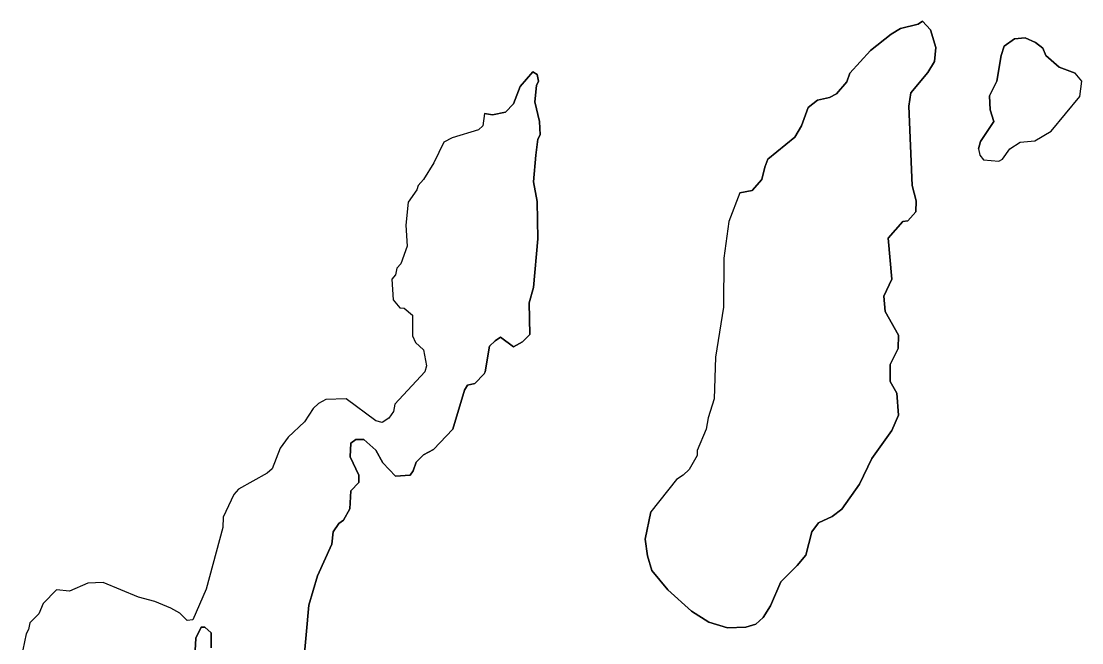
# Model space of a CAD drawing. Extents: x 642515 to 647219, y 6080136 to 6084356.
# Drawn here: x 645184.77 to 645202.14, y 6080915.78 to 6080925.95 of the extents above; entities that cross this region are included whole.
import ezdxf

# ---------------------------------------------------------------- set-up
doc = ezdxf.new("R2010")
doc.units = 0
doc.layers.add('Level 63', color=7, linetype='Continuous')

msp = doc.modelspace()

# ---------------------------------------------------------------- linework, layer by layer
at = {"layer": 'Level 63'}
msp.add_line((645185.13, 6080916.42), (645185.35, 6080916.64), dxfattribs=at)
for points in [[(645199.53, 6080925.95), (645199.46, 6080925.9), (645199.17, 6080925.83), (645199.02, 6080925.74), (645198.68, 6080925.47), (645198.34, 6080925.1), (645198.29, 6080924.96), (645198.12, 6080924.76), (645198.01, 6080924.7), (645197.81, 6080924.66), (645197.66, 6080924.54), (645197.55, 6080924.24), (645197.44, 6080924.05), (645197, 6080923.69), (645196.95, 6080923.56), (645196.9, 6080923.36), (645196.74, 6080923.18), (645196.54, 6080923.14), (645196.36, 6080922.67), (645196.28, 6080922.07), (645196.27, 6080921.27), (645196.14, 6080920.45), (645196.12, 6080919.77), (645196.02, 6080919.46), (645195.99, 6080919.27), (645195.84, 6080918.92), (645195.84, 6080918.84), (645195.71, 6080918.61), (645195.61, 6080918.52), (645195.5, 6080918.45), (645195.08, 6080917.92), (645194.99, 6080917.47), (645195.03, 6080917.2), (645195.1, 6080916.96), (645195.36, 6080916.64), (645195.75, 6080916.29), (645196.03, 6080916.11), (645196.34, 6080916.02), (645196.64, 6080916.03), (645196.8, 6080916.08), (645196.92, 6080916.19), (645197.04, 6080916.38), (645197.21, 6080916.77), (645197.48, 6080917.04), (645197.62, 6080917.21), (645197.72, 6080917.59), (645197.83, 6080917.74), (645198.05, 6080917.84), (645198.21, 6080917.96), (645198.5, 6080918.37), (645198.7, 6080918.79), (645199.03, 6080919.25), (645199.14, 6080919.5), (645199.11, 6080919.86), (645199, 6080920.05), (645199, 6080920.33), (645199.13, 6080920.59), (645199.14, 6080920.81), (645198.92, 6080921.2), (645198.9, 6080921.45), (645199.03, 6080921.73), (645198.97, 6080922.4), (645199.21, 6080922.67), (645199.29, 6080922.68), (645199.42, 6080922.83), (645199.43, 6080923.01), (645199.36, 6080923.26), (645199.31, 6080924.56), (645199.34, 6080924.78), (645199.62, 6080925.11), (645199.73, 6080925.29), (645199.75, 6080925.52), (645199.66, 6080925.81), (645199.53, 6080925.95)], [(645196.54, 6080923.14), (645196.74, 6080923.18), (645196.9, 6080923.36), (645196.95, 6080923.56), (645197, 6080923.69), (645197.44, 6080924.05), (645197.55, 6080924.24), (645197.66, 6080924.54), (645197.81, 6080924.66), (645198.01, 6080924.7), (645198.12, 6080924.76), (645198.29, 6080924.96), (645198.34, 6080925.1), (645198.68, 6080925.47), (645199.02, 6080925.74), (645199.17, 6080925.83), (645199.46, 6080925.9), (645199.53, 6080925.95)], [(645199.53, 6080925.95), (645199.66, 6080925.81), (645199.75, 6080925.52), (645199.73, 6080925.29), (645199.62, 6080925.11), (645199.34, 6080924.78), (645199.31, 6080924.56), (645199.36, 6080923.26), (645199.43, 6080923.01), (645199.42, 6080922.83)], [(645200.45, 6080923.86), (645200.48, 6080923.98), (645200.7, 6080924.31), (645200.64, 6080924.5), (645200.63, 6080924.73), (645200.75, 6080924.97), (645200.82, 6080925.39), (645200.87, 6080925.54), (645201.04, 6080925.66), (645201.21, 6080925.68), (645201.38, 6080925.6), (645201.5, 6080925.51), (645201.55, 6080925.39), (645201.77, 6080925.2), (645202.03, 6080925.1)], [(645202.03, 6080925.1), (645201.77, 6080925.2), (645201.55, 6080925.39), (645201.5, 6080925.51), (645201.38, 6080925.6), (645201.21, 6080925.68), (645201.04, 6080925.66), (645200.87, 6080925.54), (645200.82, 6080925.39), (645200.75, 6080924.97), (645200.63, 6080924.73), (645200.64, 6080924.5), (645200.7, 6080924.31), (645200.48, 6080923.98), (645200.45, 6080923.86), (645200.47, 6080923.76), (645200.53, 6080923.68), (645200.78, 6080923.66), (645200.84, 6080923.69), (645200.96, 6080923.86), (645201.13, 6080923.97), (645201.37, 6080923.99), (645201.64, 6080924.15), (645202.11, 6080924.72), (645202.14, 6080924.97), (645202.03, 6080925.1)], [(645193.15, 6080925.12), (645192.94, 6080924.88), (645192.83, 6080924.6), (645192.7, 6080924.46), (645192.49, 6080924.42), (645192.36, 6080924.44), (645192.33, 6080924.24), (645192.26, 6080924.17), (645191.83, 6080924.04), (645191.69, 6080923.97), (645191.53, 6080923.63), (645191.36, 6080923.36), (645191.27, 6080923.26), (645191.25, 6080923.19), (645191.11, 6080922.99), (645191.07, 6080922.61), (645191.09, 6080922.27), (645190.99, 6080921.98), (645190.92, 6080921.91), (645190.9, 6080921.8), (645190.84, 6080921.73), (645190.86, 6080921.39), (645190.97, 6080921.26), (645191.04, 6080921.25), (645191.18, 6080921.14), (645191.18, 6080920.8), (645191.23, 6080920.69), (645191.36, 6080920.57), (645191.41, 6080920.31), (645191.38, 6080920.21), (645190.89, 6080919.68), (645190.87, 6080919.56), (645190.79, 6080919.45), (645190.68, 6080919.38), (645190.58, 6080919.41), (645190.09, 6080919.77), (645189.76, 6080919.76), (645189.64, 6080919.69), (645189.55, 6080919.61), (645189.41, 6080919.39), (645189.14, 6080919.14), (645189.01, 6080918.96), (645188.88, 6080918.62), (645188.8, 6080918.55), (645188.33, 6080918.29), (645188.25, 6080918.2), (645188.08, 6080917.83), (645188.07, 6080917.66), (645187.8, 6080916.65), (645187.58, 6080916.15), (645187.49, 6080916.14), (645187.37, 6080916.26), (645187.22, 6080916.34), (645186.96, 6080916.45), (645186.69, 6080916.52), (645186.11, 6080916.76), (645185.86, 6080916.75), (645185.56, 6080916.62), (645185.35, 6080916.64), (645185.13, 6080916.42), (645185.06, 6080916.25), (645184.91, 6080916.1), (645184.89, 6080915.99), (645184.85, 6080915.92), (645184.77, 6080915.53)], [(645190.17, 6080919.04), (645190.25, 6080919.1), (645190.38, 6080919.1), (645190.58, 6080918.93), (645190.69, 6080918.72), (645190.9, 6080918.5), (645191.14, 6080918.52), (645191.19, 6080918.59), (645191.24, 6080918.73), (645191.36, 6080918.85), (645191.52, 6080918.94), (645191.84, 6080919.27), (645192.03, 6080919.91), (645192.08, 6080919.99), (645192.2, 6080920.02), (645192.35, 6080920.18), (645192.37, 6080920.21), (645192.44, 6080920.63), (645192.53, 6080920.72), (645192.62, 6080920.78), (645192.83, 6080920.62), (645192.98, 6080920.7), (645193.1, 6080920.82), (645193.09, 6080921.34), (645193.16, 6080921.59), (645193.23, 6080922.39), (645193.22, 6080923), (645193.16, 6080923.32), (645193.2, 6080923.76), (645193.23, 6080924.02), (645193.27, 6080924.09), (645193.26, 6080924.31), (645193.18, 6080924.63), (645193.21, 6080924.9), (645193.24, 6080924.97), (645193.22, 6080925.08), (645193.15, 6080925.12)], [(645193.15, 6080925.12), (645193.22, 6080925.08), (645193.24, 6080924.97), (645193.21, 6080924.9), (645193.18, 6080924.63), (645193.26, 6080924.31), (645193.27, 6080924.09), (645193.23, 6080924.02), (645193.2, 6080923.76), (645193.16, 6080923.32), (645193.22, 6080923), (645193.23, 6080922.39), (645193.16, 6080921.59), (645193.09, 6080921.34), (645193.1, 6080920.82), (645192.98, 6080920.7), (645192.83, 6080920.62), (645192.62, 6080920.78), (645192.53, 6080920.72), (645192.44, 6080920.63), (645192.37, 6080920.21), (645192.35, 6080920.18)], [(645192.36, 6080924.44), (645192.49, 6080924.42), (645192.7, 6080924.46), (645192.83, 6080924.6), (645192.94, 6080924.88), (645193.15, 6080925.12)], [(645200.45, 6080923.86), (645200.47, 6080923.76), (645200.53, 6080923.68), (645200.78, 6080923.66), (645200.84, 6080923.69), (645200.96, 6080923.86), (645201.13, 6080923.97), (645201.37, 6080923.99), (645201.64, 6080924.15), (645202.11, 6080924.72), (645202.14, 6080924.97), (645202.03, 6080925.1)], [(645192.36, 6080924.44), (645192.33, 6080924.24), (645192.26, 6080924.17), (645191.83, 6080924.04), (645191.69, 6080923.97), (645191.53, 6080923.63), (645191.36, 6080923.36), (645191.27, 6080923.26), (645191.25, 6080923.19), (645191.11, 6080922.99), (645191.07, 6080922.61), (645191.09, 6080922.27), (645190.99, 6080921.98), (645190.92, 6080921.91), (645190.9, 6080921.8), (645190.84, 6080921.73), (645190.86, 6080921.39), (645190.97, 6080921.26), (645191.04, 6080921.25), (645191.18, 6080921.14), (645191.18, 6080920.8), (645191.23, 6080920.69), (645191.36, 6080920.57), (645191.41, 6080920.31), (645191.38, 6080920.21), (645190.89, 6080919.68), (645190.87, 6080919.56), (645190.79, 6080919.45), (645190.68, 6080919.38), (645190.58, 6080919.41), (645190.09, 6080919.77), (645189.76, 6080919.76), (645189.64, 6080919.69), (645189.55, 6080919.61), (645189.41, 6080919.39), (645189.14, 6080919.14), (645189.01, 6080918.96), (645188.88, 6080918.62), (645188.8, 6080918.55), (645188.33, 6080918.29), (645188.25, 6080918.2), (645188.08, 6080917.83), (645188.07, 6080917.66), (645187.8, 6080916.65), (645187.58, 6080916.15), (645187.49, 6080916.14), (645187.37, 6080916.26), (645187.22, 6080916.34), (645186.96, 6080916.45), (645186.69, 6080916.52), (645186.11, 6080916.76), (645185.86, 6080916.75), (645185.56, 6080916.62), (645185.35, 6080916.64)], [(645196.54, 6080923.14), (645196.36, 6080922.67), (645196.28, 6080922.07), (645196.27, 6080921.27), (645196.14, 6080920.45), (645196.12, 6080919.77), (645196.02, 6080919.46), (645195.99, 6080919.27), (645195.84, 6080918.92), (645195.84, 6080918.84), (645195.71, 6080918.61), (645195.61, 6080918.52), (645195.5, 6080918.45), (645195.08, 6080917.92)], [(645199.42, 6080922.83), (645199.29, 6080922.68), (645199.21, 6080922.67), (645198.97, 6080922.4), (645199.03, 6080921.73), (645198.9, 6080921.45), (645198.92, 6080921.2), (645199.14, 6080920.81), (645199.13, 6080920.59), (645199, 6080920.33), (645199, 6080920.05), (645199.11, 6080919.86), (645199.14, 6080919.5), (645199.03, 6080919.25), (645198.7, 6080918.79), (645198.5, 6080918.37), (645198.21, 6080917.96), (645198.05, 6080917.84), (645197.83, 6080917.74), (645197.72, 6080917.59), (645197.62, 6080917.21), (645197.48, 6080917.04), (645197.21, 6080916.77), (645197.04, 6080916.38), (645196.92, 6080916.19), (645196.8, 6080916.08), (645196.64, 6080916.03), (645196.34, 6080916.02), (645196.03, 6080916.11), (645195.75, 6080916.29), (645195.36, 6080916.64), (645195.1, 6080916.96), (645195.03, 6080917.2), (645194.99, 6080917.47), (645195.08, 6080917.92)], [(645192.35, 6080920.18), (645192.2, 6080920.02), (645192.08, 6080919.99), (645192.03, 6080919.91), (645191.84, 6080919.27), (645191.52, 6080918.94), (645191.36, 6080918.85), (645191.24, 6080918.73), (645191.19, 6080918.59), (645191.14, 6080918.52)], [(645191.14, 6080918.52), (645190.9, 6080918.5), (645190.69, 6080918.72), (645190.58, 6080918.93), (645190.38, 6080919.1), (645190.25, 6080919.1), (645190.17, 6080919.04), (645190.16, 6080918.82), (645190.3, 6080918.52), (645190.3, 6080918.4), (645190.17, 6080918.26), (645190.15, 6080917.97), (645190.05, 6080917.78), (645189.97, 6080917.73), (645189.88, 6080917.59), (645189.86, 6080917.39), (645189.62, 6080916.87), (645189.48, 6080916.39), (645189.39, 6080915.36)], [(645189.39, 6080915.36), (645189.48, 6080916.39), (645189.62, 6080916.87), (645189.86, 6080917.39), (645189.88, 6080917.59), (645189.97, 6080917.73), (645190.05, 6080917.78), (645190.15, 6080917.97), (645190.17, 6080918.26), (645190.3, 6080918.4), (645190.3, 6080918.52), (645190.16, 6080918.82), (645190.17, 6080919.04)], [(645185.13, 6080916.42), (645185.06, 6080916.25), (645184.91, 6080916.1), (645184.89, 6080915.99), (645184.85, 6080915.92), (645184.77, 6080915.53)], [(645187.88, 6080915.69), (645187.88, 6080915.94), (645187.78, 6080916.03), (645187.72, 6080916.03), (645187.63, 6080915.85), (645187.61, 6080915.45)], [(645187.61, 6080915.45), (645187.63, 6080915.85), (645187.72, 6080916.03), (645187.78, 6080916.03), (645187.88, 6080915.94), (645187.88, 6080915.69)]]:
    msp.add_lwpolyline(points, dxfattribs=at)

doc.saveas('drawing.dxf')
